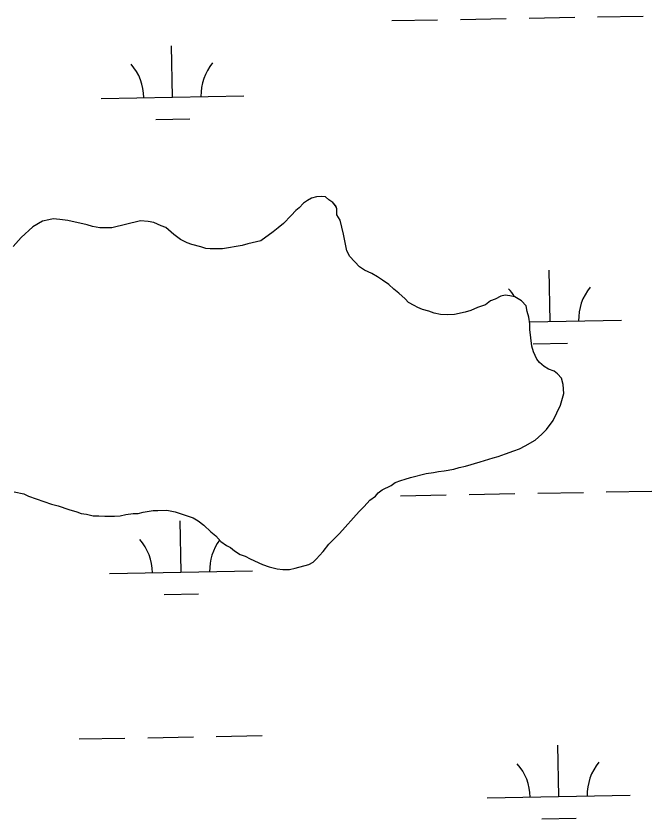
# Model space of a CAD drawing. Extents: x 3957609 to 3995875, y 234277 to 260273.
# Drawn here: x 3976794 to 3977239, y 253628 to 254190 of the extents above; entities that cross this region are included whole.
import ezdxf

# ---------------------------------------------------------------- set-up
doc = ezdxf.new("R2010")
doc.units = 0
doc.layers.add('V-TOPO-SHOR', color=7, linetype='Continuous')
doc.layers.add('V-WETL-SWMP', color=7, linetype='Continuous')

msp = doc.modelspace()

# ---------------------------------------------------------------- linework, layer by layer
at = {"layer": 'V-TOPO-SHOR'}
for points in [[(3977020.557, 253828.046), (3977034.317, 253843.428), (3977037.856, 253846.979), (3977041.789, 253851.319), (3977045.723, 253854.082), (3977047.689, 253856.447), (3977050.441, 253858.421), (3977056.739, 253861.582), (3977059.491, 253863.556), (3977063.428, 253865.139), (3977066.578, 253865.929), (3977070.121, 253867.117), (3977081.145, 253869.892), (3977086.263, 253870.689), (3977089.806, 253871.482), (3977093.744, 253871.883), (3977100.437, 253873.075), (3977104.375, 253874.263), (3977108.707, 253875.057), (3977118.941, 253878.224), (3977122.091, 253879.016), (3977127.995, 253880.997), (3977131.538, 253881.789), (3977136.656, 253883.768), (3977142.56, 253885.746), (3977146.497, 253887.329), (3977150.433, 253889.303), (3977157.515, 253893.254), (3977162.236, 253897.594), (3977165.381, 253900.75), (3977170.098, 253907.059), (3977175.199, 253917.701), (3977177.551, 253925.977), (3977177.145, 253932.276), (3977175.957, 253936.608), (3977173.194, 253939.754), (3977170.829, 253941.72), (3977166.889, 253942.895), (3977163.735, 253944.859), (3977160.579, 253947.612), (3977158.607, 253949.971), (3977156.235, 253955.087), (3977155.045, 253959.023), (3977153.847, 253970.838), (3977153.839, 253974.777), (3977153.044, 253979.501), (3977151.856, 253983.438), (3977151.062, 253987.376), (3977147.906, 253990.915), (3977143.175, 253993.665), (3977139.63, 253994.448), (3977136.478, 253994.835), (3977133.326, 253994.042), (3977129.392, 253992.068), (3977126.244, 253990.88), (3977122.703, 253988.117), (3977117.192, 253986.139), (3977112.469, 253984.163), (3977108.533, 253982.975), (3977101.052, 253981.387), (3977095.932, 253980.984), (3977091.205, 253981.371), (3977086.871, 253982.151), (3977082.931, 253983.72), (3977078.595, 253984.896), (3977075.443, 253986.071), (3977072.683, 253987.642), (3977068.742, 253989.606), (3977066.375, 253992.359), (3977062.035, 253996.291), (3977058.486, 253999.041), (3977054.937, 254002.187), (3977050.599, 254005.331), (3977047.05, 254007.69), (3977043.107, 254010.045), (3977037.983, 254012.4), (3977034.434, 254014.758), (3977027.727, 254021.835), (3977025.753, 254025.772), (3977024.166, 254032.86), (3977023.371, 254037.585), (3977020.991, 254047.425), (3977018.622, 254050.966), (3977018.615, 254055.3), (3977017.825, 254057.268), (3977015.851, 254059.627), (3977013.092, 254061.593), (3977010.725, 254063.557), (3977007.573, 254063.946), (3977004.423, 254063.547), (3977000.88, 254062.755), (3976998.125, 254061.176), (3976995.371, 254059.201), (3976992.227, 254056.045), (3976989.866, 254054.071), (3976986.72, 254050.522), (3976981.215, 254044.998), (3976977.676, 254041.842), (3976974.135, 254039.08), (3976965.48, 254032.764), (3976956.426, 254030.779)], [(3976956.426, 254030.779), (3976952.488, 254029.591), (3976938.707, 254027.207), (3976930.042, 254027.193), (3976926.892, 254027.582), (3976923.345, 254028.758), (3976917.041, 254030.322), (3976913.887, 254031.5), (3976909.156, 254033.855), (3976904.425, 254037.392), (3976898.904, 254042.109), (3976895.75, 254043.286), (3976890.626, 254045.641), (3976886.685, 254046.422), (3976881.172, 254046.807), (3976861.094, 254042.047), (3976852.822, 254042.035), (3976847.7, 254042.813), (3976843.759, 254043.991), (3976830.363, 254047.118), (3976824.848, 254047.898), (3976820.121, 254048.283), (3976816.971, 254047.491), (3976812.64, 254046.696), (3976805.951, 254042.748), (3976797.692, 254035.25), (3976792.189, 254028.94)], [(3976792.858, 253857.217), (3976799.557, 253855.653), (3976802.711, 253854.084), (3976818.868, 253848.595), (3976823.597, 253847.422), (3976831.084, 253844.675), (3976836.599, 253843.109), (3976839.753, 253841.933), (3976843.298, 253841.546), (3976848.027, 253840.37), (3976851.966, 253840.377), (3976856.297, 253839.989), (3976862.994, 253840.002), (3976866.932, 253840.401), (3976870.869, 253841.196)], [(3976870.869, 253841.196), (3976875.989, 253841.99), (3976879.534, 253841.997), (3976883.077, 253842.791), (3976890.165, 253843.983), (3976893.315, 253843.989), (3976899.616, 253844.393), (3976905.527, 253843.221), (3976918.136, 253838.908), (3976921.684, 253836.944), (3976925.628, 253833.8), (3976930.361, 253829.082), (3976933.91, 253826.329), (3976937.461, 253822.397), (3976941.406, 253819.647), (3976944.165, 253818.076), (3976946.925, 253815.717), (3976950.868, 253813.359), (3976954.415, 253812.184), (3976957.962, 253810.222), (3976966.633, 253806.296), (3976971.362, 253804.727), (3976976.879, 253803.162), (3976980.818, 253802.773), (3976985.544, 253802.781), (3976989.483, 253803.576), (3976998.93, 253806.347), (3977002.078, 253807.928), (3977004.437, 253810.296), (3977006.403, 253812.663), (3977009.156, 253815.424), (3977013.086, 253820.55), (3977020.557, 253828.046)]]:
    msp.add_lwpolyline(points, dxfattribs=at)
at = {"layer": 'V-WETL-SWMP'}
for p, q in [((3977201.173, 254189.637), (3977233.168, 254190.219)), ((3977057.197, 254187.019), (3977089.192, 254187.601)), ((3977105.189, 254187.892), (3977137.184, 254188.474)), ((3977153.181, 254188.765), (3977185.176, 254189.347)), ((3976903.553, 254133.475), (3976902.899, 254169.469)), ((3976853.561, 254132.566), (3976953.545, 254134.384)), ((3976891.836, 254117.829), (3976915.832, 254118.265)), ((3977167.889, 253976.393), (3977167.234, 254012.387)), ((3977153.611, 253976.133), (3977217.88, 253977.302)), ((3977156.171, 253960.746), (3977180.167, 253961.183)), ((3977063.245, 253854.399), (3977095.24, 253854.981)), ((3977111.237, 253855.272), (3977143.232, 253855.854)), ((3977159.229, 253856.145), (3977191.224, 253856.726)), ((3977207.221, 253857.017), (3977239.216, 253857.599)), ((3976909.601, 253800.855), (3976908.947, 253836.849)), ((3976859.61, 253799.946), (3976959.593, 253801.764)), ((3976897.884, 253785.209), (3976921.88, 253785.645)), ((3976838.304, 253684.108), (3976870.299, 253684.69)), ((3976886.296, 253684.98), (3976918.291, 253685.562)), ((3976934.288, 253685.853), (3976966.283, 253686.435)), ((3977173.937, 253643.773), (3977173.282, 253679.767)), ((3977123.945, 253642.864), (3977223.928, 253644.682)), ((3977162.219, 253628.126), (3977186.215, 253628.563))]:
    msp.add_line(p, q, dxfattribs=at)
for points in [[(3977066.374, 253992.359), (3977062.035, 253996.291), (3977058.486, 253999.042), (3977054.936, 254002.187), (3977050.599, 254005.331), (3977047.05, 254007.689), (3977043.108, 254010.045), (3977037.984, 254012.4), (3977034.435, 254014.758), (3977027.728, 254021.836), (3977025.752, 254025.772), (3977024.166, 254032.859), (3977023.37, 254037.584), (3977020.991, 254047.426), (3977018.622, 254050.967), (3977018.615, 254055.3), (3977017.824, 254057.268), (3977015.851, 254059.628), (3977013.091, 254061.593), (3977010.725, 254063.558), (3977007.573, 254063.947), (3977004.423, 254063.548), (3977000.88, 254062.754), (3976998.125, 254061.175), (3976995.371, 254059.201), (3976992.226, 254056.045), (3976989.866, 254054.072), (3976986.72, 254050.522), (3976981.215, 254044.999), (3976977.676, 254041.842), (3976974.135, 254039.08), (3976965.481, 254032.764), (3976956.425, 254030.78), (3976952.488, 254029.592), (3976938.707, 254027.207), (3976930.042, 254027.193), (3976926.891, 254027.582), (3976923.344, 254028.757), (3976917.04, 254030.323), (3976913.887, 254031.499), (3976909.157, 254033.855), (3976904.425, 254037.392), (3976898.903, 254042.109), (3976895.75, 254043.286), (3976890.626, 254045.641), (3976886.686, 254046.422), (3976881.172, 254046.807), (3976861.093, 254042.048), (3976852.822, 254042.035), (3976847.7, 254042.814), (3976843.76, 254043.99), (3976830.363, 254047.119), (3976824.848, 254047.898), (3976820.121, 254048.284), (3976816.972, 254047.491), (3976812.64, 254046.697), (3976805.951, 254042.747), (3976797.692, 254035.25), (3976792.188, 254028.94)], [(3976870.869, 253841.195), (3976875.988, 253841.991), (3976879.533, 253841.997), (3976883.076, 253842.791), (3976890.164, 253843.984), (3976893.315, 253843.989), (3976899.616, 253844.393), (3976905.526, 253843.221), (3976918.136, 253838.908), (3976921.684, 253836.945), (3976925.628, 253833.8), (3976930.362, 253829.082), (3976933.911, 253826.33), (3976937.462, 253822.397), (3976941.405, 253819.647), (3976944.164, 253818.076), (3976946.925, 253815.717), (3976950.868, 253813.36), (3976954.414, 253812.184), (3976957.962, 253810.221), (3976966.633, 253806.296), (3976971.362, 253804.728), (3976976.879, 253803.162), (3976980.818, 253802.774), (3976985.544, 253802.782), (3976989.482, 253803.576), (3976998.93, 253806.348), (3977002.078, 253807.929), (3977004.438, 253810.296), (3977006.403, 253812.662), (3977009.156, 253815.424), (3977013.086, 253820.55), (3977020.557, 253828.046), (3977034.318, 253843.428), (3977037.857, 253846.979), (3977041.788, 253851.318), (3977045.722, 253854.081), (3977047.688, 253856.447), (3977050.442, 253858.421), (3977056.738, 253861.582), (3977059.492, 253863.556), (3977063.428, 253865.138), (3977066.578, 253865.93), (3977070.121, 253867.118), (3977081.144, 253869.892), (3977086.263, 253870.688), (3977089.807, 253871.482), (3977093.745, 253871.882), (3977100.438, 253873.074), (3977104.375, 253874.262), (3977108.706, 253875.057), (3977118.941, 253878.224), (3977122.091, 253879.017), (3977127.996, 253880.996), (3977131.539, 253881.789), (3977136.656, 253883.767), (3977142.561, 253885.746), (3977146.497, 253887.328), (3977150.432, 253889.303), (3977157.515, 253893.253), (3977162.235, 253897.593), (3977165.381, 253900.749), (3977170.097, 253907.059), (3977175.2, 253917.701), (3977177.55, 253925.976), (3977177.146, 253932.277), (3977175.957, 253936.608), (3977173.195, 253939.754), (3977170.829, 253941.72), (3977166.888, 253942.895), (3977163.734, 253944.859), (3977160.579, 253947.611), (3977158.606, 253949.971), (3977156.234, 253955.087), (3977155.046, 253959.024), (3977153.846, 253970.838), (3977153.839, 253974.776), (3977153.044, 253979.501), (3977151.856, 253983.438), (3977151.062, 253987.376), (3977147.905, 253990.915), (3977143.175, 253993.665), (3977139.629, 253994.447), (3977136.477, 253994.835), (3977133.327, 253994.043), (3977129.392, 253992.067), (3977126.243, 253990.88), (3977122.703, 253988.117), (3977117.192, 253986.139), (3977112.469, 253984.162), (3977108.532, 253982.974), (3977101.051, 253981.387), (3977095.932, 253980.985), (3977091.205, 253981.371), (3977086.871, 253982.152), (3977082.93, 253983.721), (3977078.596, 253984.895), (3977075.443, 253986.072), (3977072.683, 253987.643), (3977068.742, 253989.606), (3977066.374, 253992.359)], [(3976792.859, 253857.218), (3976799.557, 253855.653), (3976802.711, 253854.083), (3976818.868, 253848.595), (3976823.596, 253847.421), (3976831.084, 253844.676), (3976836.6, 253843.109), (3976839.753, 253841.933), (3976843.298, 253841.545), (3976848.027, 253840.371), (3976851.965, 253840.377), (3976856.298, 253839.99), (3976862.994, 253840.001), (3976866.932, 253840.401), (3976870.869, 253841.195)]]:
    msp.add_lwpolyline(points, dxfattribs=at)
for centre, start, end in [((3976848.311, 254132.946), 0.26988, 41.81354), ((3976958.778, 254134.954), 140.26988, 181.81353), ((3977112.646, 253975.863), 30.38717, 41.81354), ((3977223.114, 253977.872), 140.26988, 181.81353), ((3976854.359, 253800.326), 0.26988, 41.81354), ((3976964.826, 253802.334), 143.31104, 181.81353), ((3977229.162, 253645.252), 140.26988, 181.81353), ((3977118.694, 253643.243), 0.26988, 41.81354)]:
    msp.add_arc(centre, 35.246, start, end, dxfattribs=at)

doc.saveas('drawing.dxf')
